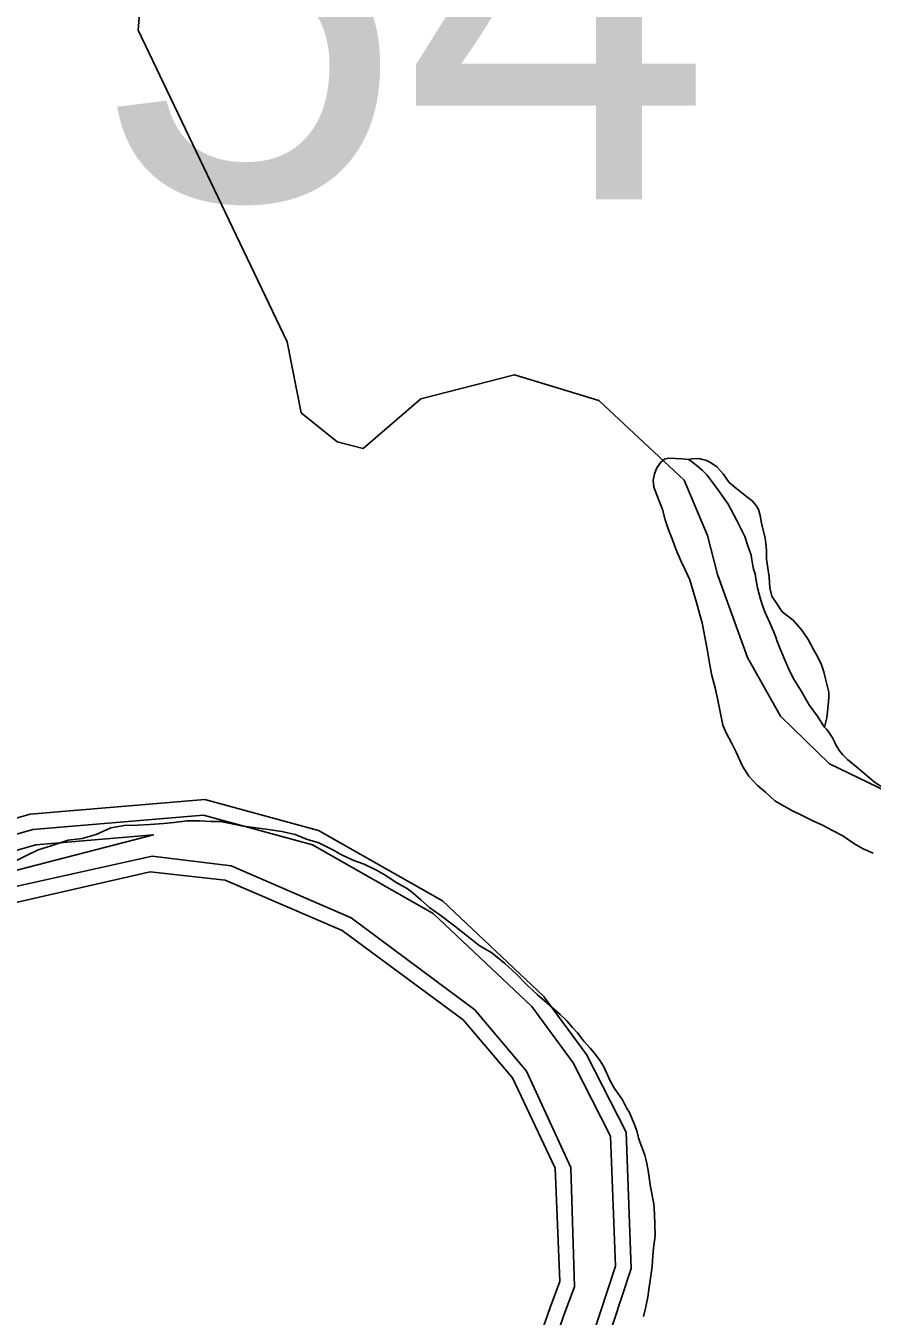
# Model space of a CAD drawing. Extents: x 2206922 to 2357709, y 510027 to 673830.
# Drawn here: x 2329174 to 2331349, y 555695 to 559014 of the extents above; entities that cross this region are included whole.
import ezdxf

# ---------------------------------------------------------------- set-up
doc = ezdxf.new("R2010")
doc.units = 0
for name, color, linetype in [('Exist Hydrographic Buffer Line', 7, 'Continuous'), ('Exist Hydrographic Creek Single Shore', 7, 'Continuous'), ('Exist Hydrographic Misc Water Feature', 7, 'Continuous'), ('Exist Hydrographic River Shore', 7, 'Continuous'), ('Exist Road Secondary Structure Standard Bridge Number Label', 7, 'Continuous')]:
    doc.layers.add(name, color=color, linetype=linetype)

msp = doc.modelspace()

# ---------------------------------------------------------------- linework, layer by layer
at = {"layer": 'Exist Hydrographic Buffer Line'}
for points in [[(2328959.8, 556880.9), (2329191.9, 556947), (2329629.9, 556983.9), (2329910.2, 556907.1), (2330220.7, 556731.1), (2330474.8, 556491.5), (2330580.4, 556347.2), (2330676.9, 556158.7), (2330689.4, 555824), (2330529.7, 555338.6)], [(2328483.9, 555156.6), (2328422.2, 555190.5), (2328381, 555430.3), (2328372.4, 555490.4), (2328359.8, 555903.1), (2328389.2, 556048.1), (2328498.9, 556381), (2328563.7, 556514.5), (2328769.1, 556717.3), (2328976.2, 556843.8), (2329199.1, 556907.5), (2329501.4, 556933), (2329126.9, 556836.6), (2328880.7, 556730.7), (2328732.2, 556620.4), (2328598.7, 556413.6), (2328536.2, 556281.9), (2328512.4, 556195), (2328490.5, 556155.2), (2328466.9, 556048.1), (2328427.7, 555907.7), (2328429.6, 555386.6), (2328483.9, 555156.6)], [(2330408.5, 555274.5), (2330559.2, 555704.5), (2330584.2, 555770.7), (2330574.6, 556077.9), (2330461, 556325.2), (2330328.1, 556483.2), (2330010.3, 556719.6), (2329701.5, 556853.2), (2329498.1, 556878), (2329135.6, 556797.6)]]:
    msp.add_lwpolyline(points, dxfattribs=at)
at = {"layer": 'Exist Hydrographic Creek Single Shore'}
msp.add_lwpolyline([(2331390.7, 557042.8), (2331239.6, 557115.5), (2331113.7, 557238.4), (2331028.6, 557389.2), (2330951.7, 557602.7), (2330925.7, 557703.4), (2330865.6, 557845.3), (2330646.6, 558049.8), (2330429.6, 558116.5), (2330188.7, 558054.3), (2330040.7, 557926.9), (2329973.6, 557943.8), (2329881.7, 558018.8), (2329845.7, 558201.2), (2329462.6, 559002.9), (2329476.6, 559187.2)], dxfattribs=at)
at = {"layer": 'Exist Hydrographic Misc Water Feature'}
for points in [[(2331352.2, 556885.9), (2331326.1, 556897.6), (2331301.9, 556911.3), (2331273.8, 556930.9), (2331247.6, 556944.6), (2331221.3, 556958.3), (2331195.3, 556970.3), (2331167.4, 556983.8), (2331143, 556995.6), (2331122.9, 557007.2), (2331098.7, 557021), (2331074.7, 557042.8), (2331054.4, 557060.5), (2331031.9, 557084.1), (2331015.9, 557110.1), (2330999.7, 557145.7), (2330987.6, 557169.9), (2330974.9, 557193.7), (2330965, 557215.5), (2330958.3, 557249.3), (2330952.3, 557279.4), (2330946, 557311.2), (2330937.3, 557343.3), (2330931.2, 557375), (2330924.8, 557410.9), (2330912.3, 557478.8), (2330905.6, 557502.6), (2330897.6, 557530.5), (2330881, 557588.6), (2330868.7, 557614.4), (2330858.6, 557636.2), (2330844.3, 557667.9), (2330835.4, 557694), (2330825.4, 557717.8), (2330817.4, 557743.7), (2330810.6, 557769.5), (2330802.4, 557789.3), (2330796.7, 557805.2), (2330788.3, 557827.2), (2330786.2, 557845.3), (2330789.9, 557861.4), (2330795.9, 557877.2), (2330805.9, 557891.5), (2330815.8, 557899.7), (2330825.4, 557901.9), (2330859.6, 557900), (2330877.5, 557898.1)], [(2330877.5, 557898.1), (2330885.5, 557900.1), (2330903.5, 557900.7), (2330913.4, 557898.4), (2330922, 557896.7), (2330933.7, 557890.8), (2330949.7, 557879.2), (2330965.9, 557861.3), (2330982.1, 557839.4), (2330996.2, 557827.5), (2331018.3, 557809.6), (2331040.5, 557792.1), (2331050.7, 557780), (2331056.9, 557770.2), (2331061, 557754.1), (2331064.9, 557734.5), (2331073.9, 557696.2), (2331075.8, 557682.6), (2331078, 557664.4), (2331078, 557642.5), (2331084.6, 557596.5), (2331086.6, 557568.6), (2331091.1, 557546.8), (2331103.4, 557528.8), (2331117.6, 557507.1), (2331145.9, 557485.5), (2331168.4, 557459.4), (2331184.4, 557435.9), (2331198.8, 557409.8), (2331209, 557392.1), (2331218.9, 557370.3), (2331225.2, 557352.3), (2331229.5, 557334.2), (2331238, 557300.5), (2331238.2, 557286.3), (2331236.1, 557266.3), (2331232.4, 557234.4), (2331226.7, 557210.1)], [(2330877.5, 557898.1), (2330883.6, 557894.3), (2330895.7, 557884.4), (2330912.1, 557870.6), (2330924, 557858.6), (2330938.2, 557840.7), (2330954.4, 557818.8), (2330978.8, 557783.5), (2331001.1, 557741.6), (2331021.8, 557700), (2331029.8, 557676.1), (2331034.1, 557664.1), (2331038, 557652.2), (2331039.9, 557640.1), (2331044.4, 557616.3), (2331048.9, 557604.3), (2331050.5, 557592.2), (2331053, 557578.1), (2331054.6, 557568.1), (2331061.4, 557542.4), (2331065.5, 557528.4), (2331073.7, 557506.5), (2331086.2, 557478.6), (2331092.4, 557464.7), (2331096.3, 557454.9), (2331102.4, 557438.9), (2331104.5, 557432.9), (2331114.5, 557407.1), (2331129.3, 557373.2), (2331135.2, 557359.3), (2331145.5, 557337.5), (2331168, 557301.7), (2331182, 557275.7), (2331187.9, 557265.8), (2331194.3, 557258), (2331202.5, 557246.2), (2331208.4, 557238), (2331222.8, 557216.4), (2331226.7, 557210.1)], [(2331226.7, 557210.1), (2331233, 557204.3), (2331240.8, 557192.6), (2331247.2, 557182.7), (2331253.3, 557170.4), (2331257, 557162.6), (2331265.4, 557148.8), (2331273.6, 557139), (2331285.5, 557127.1), (2331309.9, 557107.2), (2331325.9, 557093.4), (2331342.3, 557079.6), (2331354.2, 557069.7), (2331368.4, 557059.9), (2331384.6, 557052.2), (2331394.6, 557046.2)], [(2329147.7, 556866), (2329177.2, 556880.6), (2329205.1, 556894.6), (2329239.1, 556905), (2329282.8, 556919.5), (2329318.7, 556923.8), (2329354.6, 556934.2), (2329392.5, 556950.8), (2329426.3, 556957.1), (2329460.4, 556957.7), (2329492.1, 556959.8), (2329528.4, 556962.4), (2329554.3, 556964.6), (2329588.1, 556968.8), (2329620.1, 556969.3), (2329650.4, 556967.6), (2329674.2, 556967.6), (2329700.1, 556962.1), (2329728, 556956.3), (2329764.5, 556950.8), (2329796.6, 556947.2), (2329832.1, 556941.5), (2329866.2, 556933.9), (2329894.9, 556922.3), (2329926.9, 556912.6), (2329962.9, 556895), (2329987.1, 556881.2), (2330017.1, 556867.4), (2330043.1, 556857.8), (2330075.3, 556842), (2330099.3, 556828.3), (2330125.8, 556810.5), (2330153.8, 556794.9), (2330169.6, 556783.2), (2330190.1, 556765.5), (2330212.3, 556745.6), (2330238.3, 556727.9), (2330276.7, 556698.2), (2330308.9, 556672.6), (2330339, 556649), (2330371.4, 556629.6), (2330403.8, 556603.6), (2330433.9, 556575.9), (2330462.7, 556546.5), (2330488.5, 556522.7), (2330512.9, 556500.8), (2330547.1, 556471.4), (2330563.1, 556455.6), (2330579.3, 556437.7), (2330591.4, 556423.7), (2330607.8, 556402.2), (2330624, 556384.4), (2330634.3, 556372.3), (2330648.2, 556354.3), (2330658.5, 556338.6), (2330676.9, 556299), (2330687, 556280.8), (2330695.2, 556269), (2330707.7, 556251.3)], [(2330707.7, 556251.3), (2330717.5, 556231.2), (2330725.7, 556219.4), (2330737.8, 556189.6), (2330744.2, 556171.6), (2330748.3, 556153.6), (2330752.2, 556143.6), (2330758.5, 556126.1), (2330764.9, 556109.7), (2330769.2, 556092.1), (2330773.1, 556070), (2330779.7, 556028), (2330788.1, 555984.2), (2330790.1, 555958.3), (2330790.7, 555930.2), (2330791.1, 555902.2), (2330787.5, 555870.3), (2330785.4, 555850.4), (2330784, 555824.2), (2330780.1, 555798), (2330776.4, 555770.2), (2330772.9, 555744), (2330767, 555716.1), (2330761.2, 555694.2)]]:
    msp.add_lwpolyline(points, dxfattribs=at)
at = {"layer": 'Exist Hydrographic River Shore'}
for points in [[(2330567.6, 555326.2), (2330729.6, 555818.3), (2330716.7, 556169), (2330614.6, 556368.3), (2330504.7, 556518.1), (2330244.7, 556763.5), (2329925.6, 556944.3), (2329633.6, 557024.4), (2329184.6, 556986.6), (2328943.6, 556917.8)], [(2330368.7, 555282), (2330521.7, 555718.1), (2330546.7, 555784.7), (2330534.6, 556076.3), (2330424.7, 556308.1), (2330297.6, 556457.2), (2329986.7, 556687.5), (2329685.7, 556816.5), (2329493.6, 556838.3), (2329144.6, 556758.6)]]:
    msp.add_lwpolyline(points, dxfattribs=at)

# ---------------------------------------------------------------- texts
at = {"layer": 'Exist Road Secondary Structure Standard Bridge Number Label'}
msp.add_text('54', height=1066.27, dxfattribs=at).set_placement((2329351.2, 558567.1))

doc.saveas('drawing.dxf')
